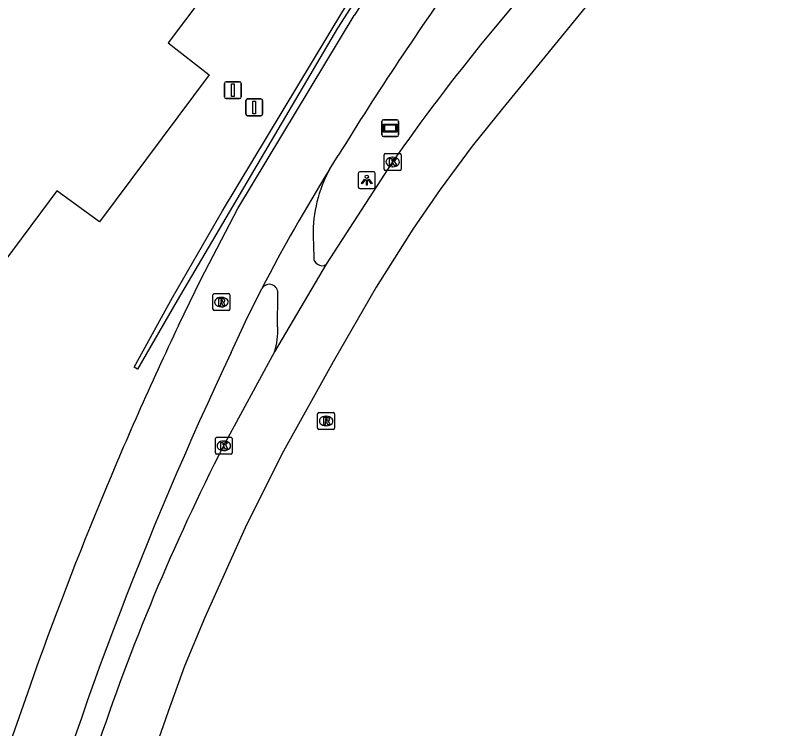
# Model space of a CAD drawing. Extents: x 159718 to 160783, y 383290 to 384030.
# Drawn here: x 160670.75 to 160716.5, y 383549.08 to 383591.26 of the extents above; entities that cross this region are included whole.
import ezdxf

# ---------------------------------------------------------------- set-up
doc = ezdxf.new("R2010")
doc.units = 0
for name, color, linetype in [('IMGEO_Afsluitpaal', 7, 'Continuous'), ('IMGEO_Fietspad_gesloten', 7, 'Continuous'), ('IMGEO_Fietspad_open', 7, 'Continuous'), ('IMGEO_Kolk', 7, 'Continuous'), ('IMGEO_Lichtpunt', 7, 'Continuous'), ('IMGEO_Muur', 7, 'Continuous'), ('IMGEO_Pand', 7, 'Continuous'), ('IMGEO_Reclamebord', 7, 'Continuous'), ('IMGEO_Rijbaan_lokaal_gesloten', 7, 'Continuous'), ('IMGEO_Rioolput', 7, 'Continuous')]:
    doc.layers.add(name, color=color, linetype=linetype)

msp = doc.modelspace()

# ---------------------------------------------------------------- linework, layer by layer
at = {"layer": 'IMGEO_Afsluitpaal'}
for p, q in [((160683.102, 383586.439), (160683.102, 383587.239)), ((160683.102, 383587.239), (160683.102, 383586.439)), ((160683.202, 383587.339), (160683.992, 383587.339)), ((160683.992, 383587.339), (160683.202, 383587.339)), ((160684.092, 383587.239), (160684.092, 383586.439)), ((160684.092, 383586.439), (160684.092, 383587.239)), ((160683.992, 383586.339), (160683.202, 383586.339)), ((160683.202, 383586.339), (160683.992, 383586.339)), ((160684.365, 383585.424), (160684.365, 383586.224)), ((160684.365, 383586.224), (160684.365, 383585.424)), ((160684.465, 383586.324), (160685.255, 383586.324)), ((160685.255, 383586.324), (160684.465, 383586.324)), ((160685.355, 383586.224), (160685.355, 383585.424)), ((160685.355, 383585.424), (160685.355, 383586.224)), ((160685.255, 383585.324), (160684.465, 383585.324)), ((160684.465, 383585.324), (160685.255, 383585.324))]:
    msp.add_line(p, q, dxfattribs=at)
for points in [[(160683.522, 383587.214), (160683.672, 383587.214), (160683.672, 383586.464), (160683.522, 383586.464), (160683.522, 383587.214)], [(160684.785, 383586.199), (160684.935, 383586.199), (160684.935, 383585.449), (160684.785, 383585.449), (160684.785, 383586.199)]]:
    msp.add_lwpolyline(points, dxfattribs=at)
for centre, start, end in [((160683.202, 383587.239), 90, 180), ((160683.202, 383587.239), 90, 180), ((160683.992, 383587.239), 0, 90), ((160683.992, 383587.239), 360, 90), ((160683.202, 383586.439), 180, 270), ((160683.202, 383586.439), 180, 270), ((160683.992, 383586.439), 270, 0), ((160683.992, 383586.439), 270, 0), ((160684.465, 383586.224), 90, 180), ((160684.465, 383586.224), 90, 180), ((160685.255, 383586.224), 0, 90), ((160685.255, 383586.224), 360, 90), ((160684.465, 383585.424), 180, 270), ((160684.465, 383585.424), 180, 270), ((160685.255, 383585.424), 270, 0), ((160685.255, 383585.424), 270, 0)]:
    msp.add_arc(centre, 0.1, start, end, dxfattribs=at)
at = {"layer": 'IMGEO_Fietspad_gesloten'}
for points in [[(160680.387, 383572.928), (160681.713, 383575.633), (160683.896, 383579.847), (160690.775, 383591.259)], [(160689.306, 383582.145), (160689.829, 383582.978)], [(160683.501, 383571.318), (160684.348, 383573.162), (160685.311, 383575.106)]]:
    msp.add_lwpolyline(points, dxfattribs=at)
for centre, radius, start, end in [((160993.595, 383401.55), 357.336, 146.35996, 147.93391), ((160839.59, 383491.2), 175.646, 144.15462, 148.49867), ((160777.904, 383527.208), 104.248, 148.19809, 152.64757), ((160880.933, 383477.808), 221.96, 154.62483, 157.58125), ((160878.813, 383478.643), 216.184, 154.61575, 164.05655), ((160880.609, 383477.941), 221.61, 157.58109, 164.00709)]:
    msp.add_arc(centre, radius, start, end, dxfattribs=at)
at = {"layer": 'IMGEO_Fietspad_open'}
for points in [[(160688.339, 383578.22), (160688.379, 383576.953)], [(160686.245, 383572.834), (160686.249, 383574.767)]]:
    msp.add_lwpolyline(points, dxfattribs=at)
for centre, radius, start, end in [((160696.292, 383578.342), 7.954, 151.4386, 180.8808), ((160688.816, 383576.925), 0.438, 176.3272, 239.3763), ((160688.862, 383576.906), 0.448, 233.0469, 305.217), ((160685.749, 383574.851), 0.507, 350.4451, 149.8144), ((160682.228, 383572.599), 4.024, 342.0037, 3.3456)]:
    msp.add_arc(centre, radius, start, end, dxfattribs=at)
at = {"layer": 'IMGEO_Kolk'}
for p, q in [((160692.541, 383582.167), (160692.541, 383583.019)), ((160692.616, 383583.093), (160693.468, 383583.093)), ((160693.029, 383582.873), (160693.054, 383582.873)), ((160693.542, 383583.019), (160693.542, 383582.167)), ((160693.468, 383582.093), (160692.616, 383582.093)), ((160693.052, 383582.313), (160693.027, 383582.313)), ((160682.562, 383565.38), (160682.562, 383566.232)), ((160682.637, 383566.306), (160683.489, 383566.306)), ((160683.05, 383566.086), (160683.075, 383566.086)), ((160683.563, 383566.232), (160683.563, 383565.38)), ((160683.073, 383565.526), (160683.048, 383565.526)), ((160683.489, 383565.306), (160682.637, 383565.306))]:
    msp.add_line(p, q, dxfattribs=at)
for points in [[(160692.541, 383582.167), (160692.541, 383583.019)], [(160692.616, 383583.093), (160693.468, 383583.093)], [(160693.542, 383583.019), (160693.542, 383582.167)], [(160692.862, 383582.793), (160692.985, 383582.793), (160692.985, 383582.642), (160693.115, 383582.793), (160693.279, 383582.793), (160693.133, 383582.642), (160693.286, 383582.393), (160693.134, 383582.393), (160693.049, 383582.557), (160692.985, 383582.49), (160692.985, 383582.393), (160692.862, 383582.393), (160692.862, 383582.793)], [(160693.468, 383582.093), (160692.616, 383582.093)], [(160682.562, 383565.38), (160682.562, 383566.232)], [(160682.637, 383566.306), (160683.489, 383566.306)], [(160682.883, 383566.006), (160683.006, 383566.006), (160683.006, 383565.855), (160683.136, 383566.006), (160683.3, 383566.006), (160683.154, 383565.855), (160683.307, 383565.606), (160683.155, 383565.606), (160683.07, 383565.77), (160683.006, 383565.703), (160683.006, 383565.606), (160682.883, 383565.606), (160682.883, 383566.006)], [(160683.563, 383566.232), (160683.563, 383565.38)], [(160683.489, 383565.306), (160682.637, 383565.306)]]:
    msp.add_lwpolyline(points, dxfattribs=at)
for centre, start, end in [((160692.618, 383583.017), 91.552, 178.448), ((160692.618, 383583.017), 91.552, 178.448), ((160693.466, 383583.017), 1.552, 88.448), ((160693.466, 383583.017), 1.552, 88.448), ((160692.618, 383582.169), 181.552, 268.448), ((160692.618, 383582.169), 181.552, 268.448), ((160693.466, 383582.169), 271.552, 358.448), ((160693.466, 383582.169), 271.552, 358.448), ((160682.639, 383566.23), 91.552, 178.448), ((160682.639, 383566.23), 91.552, 178.448), ((160683.487, 383566.23), 1.552, 88.448), ((160683.487, 383566.23), 1.552, 88.448), ((160682.639, 383565.382), 181.552, 268.448), ((160682.639, 383565.382), 181.552, 268.448), ((160683.487, 383565.382), 271.552, 358.448), ((160683.487, 383565.382), 271.552, 358.448)]:
    msp.add_arc(centre, 0.0765, start, end, dxfattribs=at)
for centre, major_axis, ratio, start_param, end_param in [((160693.028, 383582.593), (-0.387, 0.002), 0.722429, 4.712389, 7.853982), ((160693.053, 383582.593), (-0.39, 0.002), 0.717154, 1.570796, 4.712389), ((160683.049, 383565.806), (-0.387, 0.002), 0.722429, 4.712389, 7.853982), ((160683.074, 383565.806), (-0.39, 0.002), 0.717154, 1.570796, 4.712389)]:
    msp.add_ellipse(centre, major_axis=major_axis, ratio=ratio, start_param=start_param, end_param=end_param, dxfattribs=at)
at = {"layer": 'IMGEO_Lichtpunt'}
for p, q in [((160691.011, 383581.919), (160691.011, 383581.112)), ((160691.011, 383581.919), (160691.011, 383581.112)), ((160691.913, 383582.014), (160691.105, 383582.014)), ((160691.913, 383582.014), (160691.105, 383582.014)), ((160692.007, 383581.112), (160692.007, 383581.919)), ((160692.007, 383581.112), (160692.007, 383581.919)), ((160691.105, 383581.018), (160691.913, 383581.018)), ((160691.105, 383581.018), (160691.913, 383581.018))]:
    msp.add_line(p, q, dxfattribs=at)
for points in [[(160691.385, 383581.583), (160691.424, 383581.555), (160691.236, 383581.293), (160691.198, 383581.32), (160691.385, 383581.583)], [(160691.487, 383581.535), (160691.534, 383581.535), (160691.534, 383581.213), (160691.487, 383581.213), (160691.487, 383581.535)], [(160691.597, 383581.555), (160691.635, 383581.582), (160691.822, 383581.32), (160691.783, 383581.292), (160691.597, 383581.555)]]:
    msp.add_lwpolyline(points, dxfattribs=at)
msp.add_circle((160691.51, 383581.717), 0.0994, dxfattribs=at)
for centre, start, end in [((160691.105, 383581.919), 90, 180), ((160691.105, 383581.919), 90, 180), ((160691.913, 383581.919), 0, 90), ((160691.913, 383581.919), 0, 90), ((160691.105, 383581.112), 180, 270), ((160691.105, 383581.112), 180, 270), ((160691.913, 383581.112), 270, 0), ((160691.913, 383581.112), 270, 360)]:
    msp.add_arc(centre, 0.0946, start, end, dxfattribs=at)
at = {"layer": 'IMGEO_Muur'}
msp.add_lwpolyline([(160680.031, 383574.571), (160682.99, 383579.695), (160690.093, 383591.516), (160690.411, 383592.012), (160691.713, 383594.043), (160691.929, 383593.91), (160691.055, 383592.525), (160689.783, 383590.51), (160680.299, 383574.402), (160677.963, 383570.33), (160677.754, 383570.458), (160680.031, 383574.571)], dxfattribs=at)
at = {"layer": 'IMGEO_Pand'}
msp.add_lwpolyline([(160682.147, 383608.022), (160678.963, 383603.76), (160674.789, 383606.878), (160673.864, 383605.64), (160678.036, 383602.523), (160679.437, 383601.445), (160679.364, 383601.364), (160685.265, 383596.971), (160680.801, 383591.009), (160679.774, 383589.637), (160682.194, 383587.756), (160675.719, 383579.055), (160673.196, 383580.878), (160672.228, 383579.58), (160663.295, 383567.595), (160645.029, 383543.091)], dxfattribs=at)
at = {"layer": 'IMGEO_Reclamebord'}
for p, q in [((160692.499, 383585.095), (160693.289, 383585.095)), ((160693.289, 383585.095), (160692.499, 383585.095)), ((160692.399, 383584.195), (160692.399, 383584.995)), ((160692.399, 383584.995), (160692.399, 383584.195)), ((160693.389, 383584.995), (160693.389, 383584.195)), ((160693.389, 383584.195), (160693.389, 383584.995)), ((160693.289, 383584.095), (160692.499, 383584.095)), ((160692.499, 383584.095), (160693.289, 383584.095))]:
    msp.add_line(p, q, dxfattribs=at)
for points in [[(160692.5, 383584.827), (160693.288, 383584.827), (160693.288, 383584.363), (160692.5, 383584.363), (160692.5, 383584.827)], [(160692.565, 383584.762), (160692.565, 383584.428), (160693.223, 383584.428), (160693.223, 383584.762), (160692.565, 383584.762)]]:
    msp.add_lwpolyline(points, dxfattribs=at)
for centre, start, end in [((160692.499, 383584.995), 90, 180), ((160692.499, 383584.995), 90, 180), ((160693.289, 383584.995), 0, 90), ((160693.289, 383584.995), 360, 90), ((160692.499, 383584.195), 180, 270), ((160692.499, 383584.195), 180, 270), ((160693.289, 383584.195), 270, 0), ((160693.289, 383584.195), 270, 0)]:
    msp.add_arc(centre, 0.1, start, end, dxfattribs=at)
at = {"layer": 'IMGEO_Rijbaan_lokaal_gesloten'}
for points in [[(160713.927, 383608.319), (160706.45, 383599.406), (160698.608, 383589.972)], [(160716.502, 383606.195), (160712.374, 383601.287), (160704.774, 383592.179), (160699.55, 383585.773), (160697.737, 383583.529), (160695.855, 383580.963), (160694.228, 383578.613), (160692.069, 383575.195), (160689.53, 383570.77), (160686.585, 383565.494), (160684.394, 383561.122), (160681.936, 383555.656), (160680.742, 383552.769), (160679.763, 383550.092), (160677.78, 383544.393)], [(160693.039, 383582.593), (160689.121, 383576.54)], [(160689.121, 383576.54), (160686.055, 383571.356)], [(160686.055, 383571.356), (160683.047, 383565.803)]]:
    msp.add_lwpolyline(points, dxfattribs=at)
for centre, radius, start, end in [((160788.371, 383516.436), 116.038, 140.67485, 145.24076), ((160797.331, 383507.443), 128.323, 152.94872, 161.68484)]:
    msp.add_arc(centre, radius, start, end, dxfattribs=at)
at = {"layer": 'IMGEO_Rioolput'}
for p, q in [((160682.42, 383573.878), (160682.42, 383574.73)), ((160682.495, 383574.804), (160683.347, 383574.804)), ((160682.908, 383574.584), (160682.933, 383574.584)), ((160683.421, 383574.73), (160683.421, 383573.878)), ((160683.347, 383573.804), (160682.495, 383573.804)), ((160682.931, 383574.024), (160682.906, 383574.024)), ((160688.684, 383567.771), (160689.536, 383567.771)), ((160688.609, 383566.845), (160688.609, 383567.697)), ((160689.097, 383567.551), (160689.122, 383567.551)), ((160689.61, 383567.697), (160689.61, 383566.845)), ((160689.12, 383566.991), (160689.095, 383566.991)), ((160689.536, 383566.771), (160688.684, 383566.771))]:
    msp.add_line(p, q, dxfattribs=at)
for points in [[(160682.42, 383573.878), (160682.42, 383574.73)], [(160682.495, 383574.804), (160683.347, 383574.804)], [(160683.421, 383574.73), (160683.421, 383573.878)], [(160683.009, 383574.502), (160682.757, 383574.504), (160682.757, 383574.104)], [(160682.757, 383574.104), (160682.881, 383574.104), (160682.881, 383574.266), (160682.892, 383574.266)], [(160682.935, 383574.423), (160682.881, 383574.423), (160682.881, 383574.342)], [(160682.881, 383574.342), (160682.933, 383574.342)], [(160682.939, 383574.237), (160683.01, 383574.104), (160683.15, 383574.104), (160683.085, 383574.23)], [(160683.347, 383573.804), (160682.495, 383573.804)], [(160688.684, 383567.771), (160689.536, 383567.771)], [(160688.609, 383566.845), (160688.609, 383567.697)], [(160689.198, 383567.469), (160688.946, 383567.471), (160688.946, 383567.071)], [(160689.124, 383567.39), (160689.07, 383567.39), (160689.07, 383567.309)], [(160689.07, 383567.309), (160689.122, 383567.309)], [(160689.61, 383567.697), (160689.61, 383566.845)], [(160688.946, 383567.071), (160689.07, 383567.071), (160689.07, 383567.233), (160689.081, 383567.233)], [(160689.128, 383567.204), (160689.199, 383567.071), (160689.339, 383567.071), (160689.274, 383567.197)], [(160689.536, 383566.771), (160688.684, 383566.771)]]:
    msp.add_lwpolyline(points, dxfattribs=at)
for centre, radius, start, end in [((160682.497, 383574.728), 0.0765, 91.552, 178.448), ((160682.497, 383574.728), 0.0765, 91.552, 178.448), ((160683.345, 383574.728), 0.0765, 1.552, 88.448), ((160683.345, 383574.728), 0.0765, 1.552, 88.448), ((160682.891, 383574.213), 0.0533, 26.0293, 88.6989), ((160682.917, 383574.531), 0.19, 274.7715, 282.9687), ((160682.941, 383574.327), 0.0964, 77.0061, 93.1865), ((160682.955, 383574.384), 0.0378, 276.6634, 79.6772), ((160683.008, 383574.392), 0.109, 350.3612, 89.416), ((160683.006, 383574.392), 0.112, 277.5842, 350.9817), ((160682.99, 383574.177), 0.108, 29.5134, 73.7905), ((160682.497, 383573.88), 0.0765, 181.552, 268.448), ((160682.497, 383573.88), 0.0765, 181.552, 268.448), ((160683.345, 383573.88), 0.0765, 271.552, 358.448), ((160683.345, 383573.88), 0.0765, 271.552, 358.448), ((160688.686, 383567.695), 0.0765, 91.552, 178.448), ((160688.686, 383567.695), 0.0765, 91.552, 178.448), ((160689.534, 383567.695), 0.0765, 1.552, 88.448), ((160689.534, 383567.695), 0.0765, 1.552, 88.448), ((160689.106, 383567.498), 0.19, 274.7715, 282.9687), ((160689.13, 383567.294), 0.0964, 77.0061, 93.1865), ((160689.144, 383567.351), 0.0378, 276.6634, 79.6772), ((160689.197, 383567.359), 0.109, 350.3612, 89.416), ((160689.195, 383567.359), 0.112, 277.5842, 350.9817), ((160688.686, 383566.847), 0.0765, 181.552, 268.448), ((160688.686, 383566.847), 0.0765, 181.552, 268.448), ((160689.08, 383567.18), 0.0533, 26.0293, 88.6989), ((160689.179, 383567.144), 0.108, 29.5134, 73.7905), ((160689.534, 383566.847), 0.0765, 271.552, 358.448), ((160689.534, 383566.847), 0.0765, 271.552, 358.448)]:
    msp.add_arc(centre, radius, start, end, dxfattribs=at)
for centre, major_axis, ratio, start_param, end_param in [((160682.907, 383574.304), (-0.387, 0.002), 0.722429, 4.712389, 7.853982), ((160682.932, 383574.304), (-0.39, 0.002), 0.717154, 1.570796, 4.712389), ((160689.096, 383567.271), (-0.387, 0.002), 0.722429, 4.712389, 7.853982), ((160689.121, 383567.271), (-0.39, 0.002), 0.717154, 1.570796, 4.712389)]:
    msp.add_ellipse(centre, major_axis=major_axis, ratio=ratio, start_param=start_param, end_param=end_param, dxfattribs=at)

doc.saveas('drawing.dxf')
